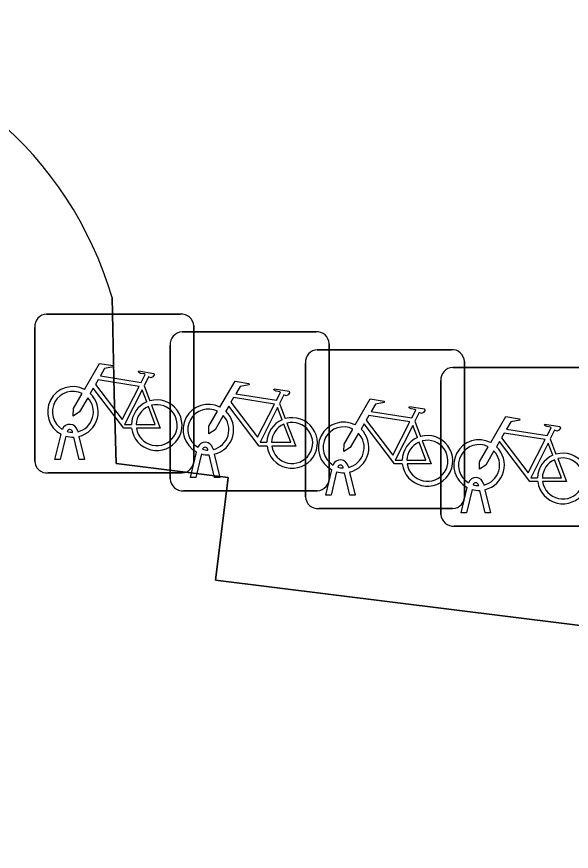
# Model space of a CAD drawing. Extents: x 161692 to 162379, y 380760 to 381678.
# Drawn here: x 162087.82 to 162091.3, y 381302.19 to 381307.44 of the extents above; entities that cross this region are included whole.
import ezdxf

# ---------------------------------------------------------------- set-up
doc = ezdxf.new("R2010")
doc.units = 0
for name, color, linetype in [('IMGEO_Fietsenrek', 7, 'Continuous'), ('IMGEO_Pand', 7, 'Continuous'), ('IMGEO_Voetpad_open', 7, 'Continuous')]:
    doc.layers.add(name, color=color, linetype=linetype)

msp = doc.modelspace()

# ---------------------------------------------------------------- linework, layer by layer
at = {"layer": 'IMGEO_Fietsenrek'}
for p, q in [((162088.0059, 381305.5675), (162088.8468, 381305.5675)), ((162088.8468, 381305.5675), (162088.0059, 381305.5675)), ((162088.9305, 381305.4931), (162088.9305, 381304.6522)), ((162088.9305, 381304.6522), (162088.9305, 381305.4931)), ((162087.9315, 381304.6429), (162087.9315, 381305.4838)), ((162087.9315, 381305.4838), (162087.9315, 381304.6429)), ((162088.8569, 381305.4555), (162089.6978, 381305.4555)), ((162089.6978, 381305.4555), (162088.8569, 381305.4555)), ((162088.7825, 381304.5309), (162088.7825, 381305.3718)), ((162088.7825, 381305.3718), (162088.7825, 381304.5309)), ((162089.7069, 381305.3435), (162090.5478, 381305.3435)), ((162090.5478, 381305.3435), (162089.7069, 381305.3435)), ((162089.7815, 381305.3811), (162089.7815, 381304.5402)), ((162089.7815, 381304.5402), (162089.7815, 381305.3811)), ((162089.6325, 381304.4189), (162089.6325, 381305.2598)), ((162089.6325, 381305.2598), (162089.6325, 381304.4189)), ((162090.5579, 381305.2325), (162091.3988, 381305.2325)), ((162091.3988, 381305.2325), (162090.5579, 381305.2325)), ((162090.6315, 381305.2691), (162090.6315, 381304.4282)), ((162090.6315, 381304.4282), (162090.6315, 381305.2691)), ((162090.4835, 381304.3079), (162090.4835, 381305.1488)), ((162090.4835, 381305.1488), (162090.4835, 381304.3079)), ((162088.6182, 381305.1172), (162088.6545, 381305.022)), ((162089.4692, 381305.0052), (162089.5055, 381304.91)), ((162090.3192, 381304.8932), (162090.3555, 381304.798)), ((162088.0585, 381304.6523), (162088.0968, 381304.8123)), ((162088.1689, 381304.8239), (162088.1679, 381304.8282)), ((162088.1996, 381304.8354), (162088.2014, 381304.8275)), ((162088.1272, 381304.8001), (162088.0919, 381304.6523)), ((162088.21, 381304.6523), (162088.1761, 381304.794)), ((162088.2084, 381304.7983), (162088.2434, 381304.6523)), ((162091.1702, 381304.7822), (162091.2065, 381304.687)), ((162089.0199, 381304.7119), (162089.0189, 381304.7162)), ((162089.0506, 381304.7234), (162089.0524, 381304.7155)), ((162088.0919, 381304.6523), (162088.0585, 381304.6523)), ((162088.2434, 381304.6523), (162088.21, 381304.6523)), ((162088.9095, 381304.5403), (162088.9478, 381304.7003)), ((162088.9782, 381304.6881), (162088.9429, 381304.5403)), ((162089.061, 381304.5403), (162089.0271, 381304.682)), ((162089.0594, 381304.6863), (162089.0944, 381304.5403)), ((162089.8699, 381304.5999), (162089.8689, 381304.6042)), ((162089.9006, 381304.6114), (162089.9024, 381304.6035)), ((162088.8561, 381304.5685), (162088.0152, 381304.5685)), ((162088.0152, 381304.5685), (162088.8561, 381304.5685)), ((162089.7595, 381304.4283), (162089.7978, 381304.5883)), ((162089.8282, 381304.5761), (162089.7929, 381304.4283)), ((162089.911, 381304.4283), (162089.8771, 381304.57)), ((162089.9094, 381304.5743), (162089.9444, 381304.4283)), ((162088.9429, 381304.5403), (162088.9095, 381304.5403)), ((162089.0944, 381304.5403), (162089.061, 381304.5403)), ((162090.7209, 381304.4889), (162090.7199, 381304.4932)), ((162090.7516, 381304.5004), (162090.7534, 381304.4925)), ((162089.7071, 381304.4565), (162088.8662, 381304.4565)), ((162088.8662, 381304.4565), (162089.7071, 381304.4565)), ((162090.6105, 381304.3173), (162090.6488, 381304.4773)), ((162090.6792, 381304.4651), (162090.6439, 381304.3173)), ((162090.762, 381304.3173), (162090.7281, 381304.459)), ((162090.7604, 381304.4633), (162090.7954, 381304.3173)), ((162089.7929, 381304.4283), (162089.7595, 381304.4283)), ((162089.9444, 381304.4283), (162089.911, 381304.4283)), ((162090.5571, 381304.3445), (162089.7162, 381304.3445)), ((162089.7162, 381304.3445), (162090.5571, 381304.3445)), ((162090.6439, 381304.3173), (162090.6105, 381304.3173)), ((162090.7954, 381304.3173), (162090.762, 381304.3173)), ((162091.4081, 381304.2335), (162090.5672, 381304.2335)), ((162090.5672, 381304.2335), (162091.4081, 381304.2335))]:
    msp.add_line(p, q, dxfattribs=at)
for points in [[(162088.2441, 381305.0942), (162088.3388, 381305.2577), (162088.425, 381305.2439), (162088.4267, 381305.2352), (162088.3706, 381305.2243), (162088.3444, 381305.179), (162088.5996, 381305.1382)], [(162088.5996, 381305.1382), (162088.6246, 381305.187), (162088.6195, 381305.191), (162088.5963, 381305.1947), (162088.5836, 381305.2022), (162088.5826, 381305.2053), (162088.5848, 381305.2099), (162088.6796, 381305.1948), (162088.6819, 381305.1845), (162088.6725, 381305.1721), (162088.6601, 381305.1657), (162088.6456, 381305.1719), (162088.6182, 381305.1172)], [(162088.5867, 381305.113), (162088.3299, 381305.154), (162088.3132, 381305.1252), (162088.4802, 381304.9049), (162088.5867, 381305.113)], [(162089.0951, 381304.9822), (162089.1898, 381305.1457), (162089.276, 381305.1319), (162089.2777, 381305.1232), (162089.2216, 381305.1123), (162089.1954, 381305.067), (162089.4506, 381305.0262)], [(162088.5398, 381304.8495), (162088.4901, 381304.8496), (162088.2994, 381305.1013), (162088.2804, 381305.0685)], [(162088.6347, 381305.015), (162088.6054, 381305.0918), (162088.496, 381304.8737), (162088.5387, 381304.8736)], [(162089.4506, 381305.0262), (162089.4756, 381305.075), (162089.4705, 381305.079), (162089.4473, 381305.0827), (162089.4346, 381305.0902), (162089.4336, 381305.0933), (162089.4358, 381305.0979), (162089.5306, 381305.0828), (162089.5329, 381305.0725), (162089.5235, 381305.0601), (162089.5111, 381305.0537), (162089.4966, 381305.0599), (162089.4692, 381305.0052)], [(162088.2648, 381305.0417), (162088.2132, 381304.9525), (162088.1733, 381304.9265), (162088.1745, 381304.974), (162088.229, 381305.0682)], [(162089.4377, 381305.001), (162089.1809, 381305.042), (162089.1642, 381305.0132), (162089.3312, 381304.7929), (162089.4377, 381305.001)], [(162089.9451, 381304.8702), (162090.0398, 381305.0337), (162090.126, 381305.0199), (162090.1277, 381305.0112), (162090.0716, 381305.0003), (162090.0454, 381304.955), (162090.3006, 381304.9142)], [(162088.5687, 381304.8735), (162088.6886, 381304.8733), (162088.6454, 381304.9869)], [(162088.6652, 381304.9938), (162088.7202, 381304.8492), (162088.5701, 381304.8495)], [(162089.3908, 381304.7375), (162089.3411, 381304.7376), (162089.1504, 381304.9893), (162089.1314, 381304.9565)], [(162089.4857, 381304.903), (162089.4564, 381304.9798), (162089.347, 381304.7617), (162089.3897, 381304.7616)], [(162090.3006, 381304.9142), (162090.3256, 381304.963), (162090.3205, 381304.967), (162090.2973, 381304.9707), (162090.2846, 381304.9782), (162090.2836, 381304.9813), (162090.2858, 381304.9859), (162090.3806, 381304.9708), (162090.3829, 381304.9605), (162090.3735, 381304.9481), (162090.3611, 381304.9417), (162090.3466, 381304.9479), (162090.3192, 381304.8932)], [(162089.1158, 381304.9297), (162089.0642, 381304.8405), (162089.0243, 381304.8145), (162089.0255, 381304.862), (162089.08, 381304.9562)], [(162090.2877, 381304.889), (162090.0309, 381304.93), (162090.0142, 381304.9012), (162090.1812, 381304.6809), (162090.2877, 381304.889)], [(162090.7961, 381304.7592), (162090.8908, 381304.9227), (162090.977, 381304.9089), (162090.9787, 381304.9002), (162090.9226, 381304.8893), (162090.8964, 381304.844), (162091.1516, 381304.8032)], [(162089.4197, 381304.7615), (162089.5396, 381304.7613), (162089.4964, 381304.8749)], [(162089.5162, 381304.8818), (162089.5712, 381304.7372), (162089.4211, 381304.7375)], [(162090.2408, 381304.6255), (162090.1911, 381304.6256), (162090.0004, 381304.8773), (162089.9814, 381304.8445)], [(162090.3357, 381304.791), (162090.3064, 381304.8678), (162090.197, 381304.6497), (162090.2397, 381304.6496)], [(162091.1516, 381304.8032), (162091.1766, 381304.852), (162091.1715, 381304.856), (162091.1483, 381304.8597), (162091.1356, 381304.8672), (162091.1346, 381304.8703), (162091.1368, 381304.8749), (162091.2316, 381304.8598), (162091.2339, 381304.8495), (162091.2245, 381304.8371), (162091.2121, 381304.8307), (162091.1976, 381304.8369), (162091.1702, 381304.7822)], [(162089.9658, 381304.8177), (162089.9142, 381304.7285), (162089.8743, 381304.7025), (162089.8755, 381304.75), (162089.93, 381304.8442)], [(162091.1387, 381304.778), (162090.8819, 381304.819), (162090.8652, 381304.7902), (162091.0322, 381304.5699), (162091.1387, 381304.778)], [(162090.2697, 381304.6495), (162090.3896, 381304.6493), (162090.3464, 381304.7629)], [(162090.3662, 381304.7698), (162090.4212, 381304.6252), (162090.2711, 381304.6255)], [(162091.0918, 381304.5145), (162091.0421, 381304.5146), (162090.8514, 381304.7663), (162090.8324, 381304.7335)], [(162091.1867, 381304.68), (162091.1574, 381304.7568), (162091.048, 381304.5387), (162091.0907, 381304.5386)], [(162090.8168, 381304.7067), (162090.7652, 381304.6175), (162090.7253, 381304.5915), (162090.7265, 381304.639), (162090.781, 381304.7332)], [(162091.1207, 381304.5385), (162091.2406, 381304.5383), (162091.1974, 381304.6519)], [(162091.2172, 381304.6588), (162091.2722, 381304.5142), (162091.1221, 381304.5145)]]:
    msp.add_lwpolyline(points, dxfattribs=at)
for centre, radius, start, end in [((162088.0092, 381305.4896), 0.0779, 92.4484, 184.2845), ((162088.0092, 381305.4896), 0.0779, 92.4484, 184.2845), ((162088.8526, 381305.4898), 0.0779, 2.4484, 94.2845), ((162088.8526, 381305.4898), 0.0779, 2.4484, 94.2845), ((162088.8602, 381305.3776), 0.0779, 92.4484, 184.2845), ((162088.8602, 381305.3776), 0.0779, 92.4484, 184.2845), ((162089.7036, 381305.3778), 0.0779, 2.4484, 94.2845), ((162089.7036, 381305.3778), 0.0779, 2.4484, 94.2845), ((162089.7102, 381305.2656), 0.0779, 92.4484, 184.2845), ((162089.7102, 381305.2656), 0.0779, 92.4484, 184.2845), ((162090.5536, 381305.2658), 0.0779, 2.4484, 94.2845), ((162090.5536, 381305.2658), 0.0779, 2.4484, 94.2845), ((162090.5612, 381305.1546), 0.0779, 92.4484, 184.2845), ((162090.5612, 381305.1546), 0.0779, 92.4484, 184.2845), ((162088.1711, 381304.9529), 0.159, 62.6766, 242.1369), ((162088.1711, 381304.9529), 0.129, 63.3192, 238.903), ((162088.1711, 381304.9529), 0.129, 283.6043, 43.4302), ((162088.1711, 381304.9529), 0.159, 283.5766, 46.6042), ((162088.6977, 381304.8689), 0.159, 187.0065, 105.7708), ((162088.6977, 381304.8689), 0.159, 113.3408, 178.3217), ((162088.6977, 381304.8689), 0.129, 113.923, 177.9556), ((162088.6977, 381304.8689), 0.129, 188.6715, 104.5883), ((162089.0221, 381304.8409), 0.159, 62.6766, 242.1369), ((162089.0221, 381304.8409), 0.129, 63.3192, 238.903), ((162089.0221, 381304.8409), 0.129, 283.6043, 43.4302), ((162089.0221, 381304.8409), 0.159, 283.5766, 46.6042), ((162089.5487, 381304.7569), 0.159, 187.0065, 105.7708), ((162088.1509, 381304.8243), 0.0499, 12.8025, 158.6934), ((162089.5487, 381304.7569), 0.159, 113.3408, 178.3217), ((162089.5487, 381304.7569), 0.129, 113.923, 177.9556), ((162089.5487, 381304.7569), 0.129, 188.6715, 104.5883), ((162089.8721, 381304.7289), 0.159, 62.6766, 242.1369), ((162088.1509, 381304.8243), 0.0174, 12.8025, 163.4502), ((162088.1711, 381304.9529), 0.129, 253.415, 269.0204), ((162089.8721, 381304.7289), 0.129, 63.3192, 238.903), ((162089.8721, 381304.7289), 0.129, 283.6043, 43.4302), ((162089.8721, 381304.7289), 0.159, 283.5766, 46.6042), ((162088.1711, 381304.9529), 0.159, 253.9967, 271.7867), ((162089.0019, 381304.7123), 0.0499, 12.8025, 158.6934), ((162090.3987, 381304.6449), 0.159, 113.3408, 178.3217), ((162090.3987, 381304.6449), 0.159, 187.0065, 105.7708), ((162090.3987, 381304.6449), 0.129, 113.923, 177.9556), ((162090.3987, 381304.6449), 0.129, 188.6715, 104.5883), ((162090.7231, 381304.6179), 0.159, 62.6766, 242.1369), ((162089.0019, 381304.7123), 0.0174, 12.8025, 163.4502), ((162089.0221, 381304.8409), 0.129, 253.415, 269.0204), ((162090.7231, 381304.6179), 0.129, 63.3192, 238.903), ((162090.7231, 381304.6179), 0.129, 283.6043, 43.4302), ((162090.7231, 381304.6179), 0.159, 283.5766, 46.6042), ((162088.8528, 381304.6464), 0.0779, 272.4484, 4.2845), ((162088.8528, 381304.6464), 0.0779, 272.4484, 4.2845), ((162089.0221, 381304.8409), 0.159, 253.9967, 271.7867), ((162089.8519, 381304.6003), 0.0499, 12.8025, 158.6934), ((162091.2497, 381304.5339), 0.159, 113.3408, 178.3217), ((162091.2497, 381304.5339), 0.159, 187.0065, 105.7708), ((162091.2497, 381304.5339), 0.129, 113.923, 177.9556), ((162091.2497, 381304.5339), 0.129, 188.6715, 104.5883), ((162088.0094, 381304.6462), 0.0779, 182.4484, 274.2845), ((162088.0094, 381304.6462), 0.0779, 182.4484, 274.2845), ((162089.8519, 381304.6003), 0.0174, 12.8025, 163.4502), ((162089.8721, 381304.7289), 0.129, 253.415, 269.0204), ((162089.8721, 381304.7289), 0.159, 253.9967, 271.7867), ((162088.8604, 381304.5342), 0.0779, 182.4484, 274.2845), ((162088.8604, 381304.5342), 0.0779, 182.4484, 274.2845), ((162089.7038, 381304.5344), 0.0779, 272.4484, 4.2845), ((162089.7038, 381304.5344), 0.0779, 272.4484, 4.2845), ((162090.7029, 381304.4893), 0.0499, 12.8025, 158.6934), ((162090.7029, 381304.4893), 0.0174, 12.8025, 163.4502), ((162090.7231, 381304.6179), 0.129, 253.415, 269.0204), ((162090.7231, 381304.6179), 0.159, 253.9967, 271.7867), ((162089.7104, 381304.4222), 0.0779, 182.4484, 274.2845), ((162089.7104, 381304.4222), 0.0779, 182.4484, 274.2845), ((162090.5538, 381304.4224), 0.0779, 272.4484, 4.2845), ((162090.5538, 381304.4224), 0.0779, 272.4484, 4.2845), ((162090.5614, 381304.3112), 0.0779, 182.4484, 274.2845), ((162090.5614, 381304.3112), 0.0779, 182.4484, 274.2845)]:
    msp.add_arc(centre, radius, start, end, dxfattribs=at)
at = {"layer": 'IMGEO_Pand'}
msp.add_lwpolyline([(162106.442, 381304.327), (162104.199, 381304.607), (162104.141, 381304.14), (162102.891, 381303.167), (162102.769, 381302.19), (162102.196, 381302.262), (162102.276, 381302.907), (162101.631, 381302.987), (162101.551, 381302.342), (162095.626, 381303.079), (162095.706, 381303.725), (162095.061, 381303.805), (162094.981, 381303.16), (162089.067, 381303.895), (162089.147, 381304.541), (162088.442, 381304.628), (162088.431, 381305.068), (162088.417, 381305.672)], dxfattribs=at)
msp.add_arc((162086.1734, 381305.0151), 2.3378, 16.3182, 150.2839, dxfattribs=at)
at = {"layer": 'IMGEO_Voetpad_open'}
msp.add_lwpolyline([(162088.417, 381305.672), (162088.431, 381305.068), (162088.442, 381304.628), (162089.147, 381304.541), (162089.067, 381303.895), (162094.981, 381303.16), (162095.061, 381303.805), (162095.706, 381303.725), (162095.626, 381303.079), (162101.551, 381302.342), (162101.631, 381302.987), (162102.276, 381302.907), (162102.196, 381302.262), (162102.769, 381302.19), (162102.891, 381303.167), (162104.141, 381304.14), (162104.199, 381304.607), (162104.525, 381307.86), (162086.382, 381310.096), (162084.407, 381310.081), (162083.599, 381304.625), (162083.728, 381304.609), (162084.143, 381306.174)], dxfattribs=at)
msp.add_arc((162086.1734, 381305.0151), 2.3378, 16.3182, 150.2839, dxfattribs=at)

doc.saveas('drawing.dxf')
